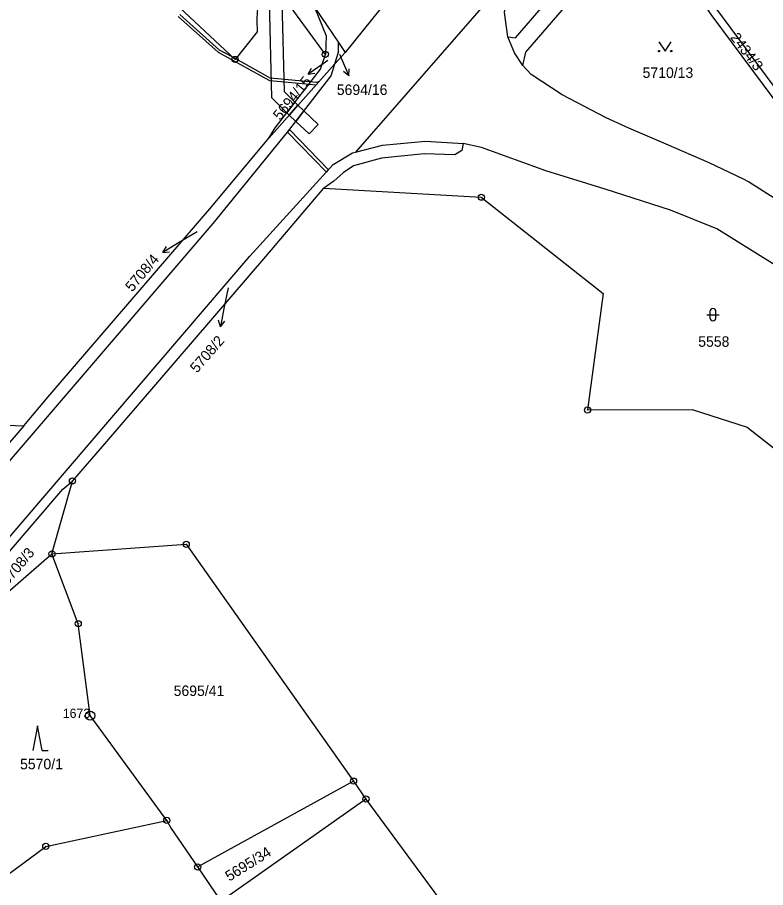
# Model space of a CAD drawing. Extents: x -644096 to -634268, y -1141430 to -1133463.
# Drawn here: x -638902.8 to -638781.4, y -1139175.1 to -1139033.9 of the extents above; entities that cross this region are included whole.
import ezdxf

# ---------------------------------------------------------------- set-up
doc = ezdxf.new("R2010")
doc.units = 0
for name, color, linetype in [('_CIVIL_CONSTRUCTION', 7, 'Continuous'), ('B_Hranice _3D', 7, 'Continuous'), ('svrsek_osa_sjezdy', 7, 'Continuous'), ('svrsek_osa_terminal_VRT', 7, 'Continuous'), ('svrsek_osa_VRT', 7, 'Continuous'), ('svrsek_popisy_VRT', 7, 'Continuous'), ('terminal_VRT', 7, 'Continuous')]:
    doc.layers.add(name, color=color, linetype=linetype)

msp = doc.modelspace()

# ---------------------------------------------------------------- linework, layer by layer
at = {"layer": '_CIVIL_CONSTRUCTION'}
for centre, radius in [((-638852.86, -1139039.91), 0.5), ((-638852.86, -1139039.91), 0.0303), ((-638867.51, -1139040.74), 0.5), ((-638867.51, -1139040.74), 0.0303), ((-638827.55, -1139063.09), 0.5), ((-638827.55, -1139063.09), 0.0303), ((-638810.31, -1139097.61), 0.5), ((-638810.31, -1139097.61), 0.0303), ((-638893.91, -1139109.15), 0.5), ((-638893.91, -1139109.15), 0.0303), ((-638875.44, -1139119.41), 0.5), ((-638897.23, -1139120.96), 0.5), ((-638875.44, -1139119.41), 0.0303), ((-638897.23, -1139120.96), 0.0303), ((-638892.97, -1139132.3), 0.5), ((-638892.97, -1139132.3), 0.0303), ((-638891.03, -1139147.21), 0.75), ((-638891.03, -1139147.21), 0.03), ((-638848.29, -1139157.84), 0.5), ((-638848.29, -1139157.84), 0.0303), ((-638846.27, -1139160.74), 0.5), ((-638846.27, -1139160.74), 0.0303), ((-638878.59, -1139164.2), 0.5), ((-638878.59, -1139164.2), 0.0303), ((-638898.23, -1139168.42), 0.5), ((-638898.23, -1139168.42), 0.0303), ((-638873.57, -1139171.76), 0.5), ((-638873.57, -1139171.76), 0.0303)]:
    msp.add_circle(centre, radius, dxfattribs=at)
at = {"layer": 'B_Hranice _3D'}
for points in [[(-638862.7, -1139020.2), (-638863.94, -1139021.25), (-638861.45, -1139024.42), (-638861.92, -1139028.52), (-638862, -1139031.32), (-638861.6, -1139046.9), (-638859.13, -1139049.38), (-638857.82, -1139047.69), (-638859.5, -1139046), (-638859.88, -1139031.32), (-638859.8, -1139028.66), (-638859.4, -1139025.13)], [(-638857.82, -1139047.69), (-638859.13, -1139049.38), (-638858.72, -1139049.77), (-638857.3, -1139048.18)], [(-638857.3, -1139048.18), (-638858.72, -1139049.77), (-638857.66, -1139050.78), (-638856.34, -1139049.09)], [(-638856.34, -1139049.09), (-638857.66, -1139050.78), (-638855.51, -1139052.82), (-638854.04, -1139051.28)], [(-638852.7, -1139059.01), (-638852.37, -1139058.64), (-638858.68, -1139052.09), (-638859.01, -1139052.51)]]:
    msp.add_lwpolyline(points, close=True, dxfattribs=at)
msp.add_lwpolyline([(-638876.74, -1139033.75), (-638870.28, -1139039.54), (-638868.2, -1139040.67), (-638863.47, -1139043.28), (-638861.94, -1139044.17), (-638860.05, -1139044.34), (-638854.34, -1139044.86), (-638853.87, -1139044.34), (-638854.3, -1139044.47), (-638860.01, -1139043.94), (-638861.82, -1139043.77), (-638863.31, -1139042.9), (-638867.88, -1139040.39), (-638870.04, -1139039.22), (-638876.46, -1139033.47)], dxfattribs=at)
at = {"layer": 'svrsek_osa_sjezdy'}
for p, q in [((-638790.96, -1139082.15), (-638788.96, -1139082.15)), ((-638790.46, -1139081.65), (-638790.46, -1139082.65)), ((-638789.46, -1139082.65), (-638789.46, -1139081.65)), ((-638899.57, -1139148.89), (-638900.32, -1139152.89)), ((-638898.82, -1139152.89), (-638899.57, -1139148.89)), ((-638898.82, -1139152.89), (-638897.82, -1139152.89))]:
    msp.add_line(p, q, dxfattribs=at)
msp.add_lwpolyline([(-638798.72, -1139037.88), (-638797.72, -1139039.38), (-638796.72, -1139037.88)], dxfattribs=at)
for centre in [(-638798.72, -1139039.38), (-638796.72, -1139039.38)]:
    msp.add_circle(centre, 0.1, dxfattribs=at)
for centre, start, end in [((-638789.96, -1139081.65), 0, 180), ((-638789.96, -1139082.65), 180, 359.9879)]:
    msp.add_arc(centre, 0.5, start, end, dxfattribs=at)
at = {"layer": 'svrsek_osa_terminal_VRT'}
msp.add_arc((-642050.26, -1145189.6), 8802.25, 41.413152, 75.317049, dxfattribs=at)
at = {"layer": 'svrsek_popisy_VRT'}
for p, q in [((-638850.57, -1139039.86), (-638850.24, -1139040.63)), ((-638853.19, -1139041.43), (-638855.65, -1139043.15)), ((-638852.46, -1139040.92), (-638853.19, -1139041.43)), ((-638850.24, -1139040.63), (-638849.07, -1139043.39)), ((-638855.65, -1139043.15), (-638855.11, -1139042.17)), ((-638849.07, -1139043.39), (-638849.92, -1139042.67)), ((-638849.07, -1139043.39), (-638849, -1139042.28)), ((-638855.65, -1139043.15), (-638854.54, -1139042.99)), ((-638873.67, -1139068.7), (-638876.68, -1139070.5)), ((-638876.68, -1139070.5), (-638879.25, -1139072.05)), ((-638879.25, -1139072.05), (-638878.65, -1139071.1)), ((-638879.25, -1139072.05), (-638878.14, -1139071.96)), ((-638868.65, -1139077.79), (-638869.31, -1139081.17)), ((-638869.31, -1139081.17), (-638869.88, -1139084.12)), ((-638869.88, -1139084.12), (-638870.18, -1139083.04)), ((-638869.88, -1139084.12), (-638869.2, -1139083.23))]:
    msp.add_line(p, q, dxfattribs=at)
at = {"layer": 'terminal_VRT'}
for p, q in [((-638834.53, -1139020.87), (-638849.64, -1139039.59)), ((-638821.77, -1139025.73), (-638847.99, -1139055.77)), ((-638854.61, -1139032.26), (-638850.72, -1139037.98)), ((-638850.72, -1139037.98), (-638849.64, -1139039.59)), ((-638851.31, -1139041.46), (-638849.64, -1139039.59)), ((-638862.05, -1139053.5), (-638851.31, -1139041.46)), ((-638911.49, -1139099.76), (-638901.77, -1139100.21)), ((-638897.23, -1139120.96), (-638893.91, -1139109.15)), ((-638908.25, -1139130.48), (-638897.23, -1139120.96)), ((-638848.29, -1139157.84), (-638873.57, -1139171.76)), ((-638848.29, -1139157.84), (-638846.27, -1139160.74)), ((-638846.27, -1139160.74), (-638869.79, -1139177.31)), ((-638869.79, -1139177.31), (-638873.57, -1139171.76))]:
    msp.add_line(p, q, dxfattribs=at)
for points in [[(-638786.56, -1138985.4), (-638787.7, -1138986.82), (-638788.25, -1138987.03), (-638789.39, -1138988.02), (-638793.13, -1138992.77), (-638794.46, -1138995.11), (-638796.64, -1138999.98), (-638798.2, -1139005.63), (-638798.47, -1139011.05), (-638797.25, -1139016.83), (-638795.25, -1139022.4), (-638792.92, -1139027.28), (-638789.4, -1139032.6), (-638774.52, -1139052.65), (-638751.92, -1139082.76)], [(-638863.1, -1139029.79), (-638863.51, -1139031.16), (-638863.93, -1139032.88), (-638864, -1139034.4), (-638863.95, -1139036.26), (-638867.51, -1139040.74), (-638889.68, -1139020), (-638901.29, -1139006.87), (-638915.44, -1138988.65)], [(-638823.22, -1139037.09), (-638822.01, -1139037.21), (-638802.24, -1139014.36), (-638801.14, -1139012.67), (-638800.38, -1139010.95), (-638800.09, -1139005.15), (-638798.22, -1138998.7), (-638795.53, -1138992.53)], [(-638820.82, -1139041.71), (-638820.33, -1139039.56), (-638807.19, -1139024.33), (-638804.75, -1139022.55), (-638800.79, -1139021.88), (-638796.59, -1139023.38), (-638793.9, -1139027.95), (-638790.27, -1139033.45), (-638775.37, -1139053.51), (-638752.96, -1139083.46), (-638744.08, -1139095.28)], [(-638823.22, -1139037.09), (-638823.81, -1139033.14), (-638823.02, -1139028.12), (-638821.77, -1139025.73)], [(-638852.86, -1139039.91), (-638861.07, -1139028.63), (-638863.1, -1139029.79)], [(-638854.61, -1139032.26), (-638852.73, -1139036.88), (-638852.86, -1139039.91)], [(-638820.82, -1139041.71), (-638822.17, -1139039.68), (-638823.22, -1139037.09)], [(-638851.31, -1139041.46), (-638850.73, -1139039.53), (-638850.72, -1139037.98)], [(-638862.05, -1139053.5), (-638861.02, -1139051.82), (-638853.67, -1139042.33), (-638852.86, -1139039.91)], [(-638934.22, -1139133.2), (-638932.97, -1139133.4), (-638928.02, -1139132.65), (-638924.23, -1139129.34), (-638871.07, -1139067.38), (-638859.01, -1139052.51), (-638851.89, -1139043.39), (-638851.31, -1139041.46)], [(-638736.02, -1139108.05), (-638735.75, -1139109.07), (-638751.47, -1139088.81), (-638756.69, -1139082.58), (-638764.57, -1139074.76), (-638774.8, -1139066.57), (-638784.2, -1139060.61), (-638784.97, -1139060.18), (-638790.58, -1139057.52), (-638797.53, -1139054.51), (-638803.59, -1139051.89), (-638807.26, -1139050.22), (-638814.44, -1139046.49), (-638819.43, -1139043.17), (-638820.82, -1139041.71)], [(-638901.77, -1139100.21), (-638897.86, -1139095.5), (-638895.9, -1139093.22), (-638871.63, -1139064.95), (-638862.05, -1139053.5)], [(-638847.99, -1139055.77), (-638843.57, -1139054.62), (-638836.59, -1139053.99), (-638830.51, -1139054.37)], [(-638830.51, -1139054.37), (-638830.71, -1139055.5), (-638831.85, -1139056.22), (-638836.84, -1139056.03), (-638843.76, -1139056.74), (-638848.3, -1139058.02), (-638849.99, -1139059.13), (-638851.49, -1139060.49), (-638853.12, -1139061.64)], [(-638722.28, -1139143.51), (-638765.41, -1139086.18), (-638771.77, -1139080.24), (-638779.85, -1139074.1), (-638789.33, -1139068.24), (-638796.83, -1139065.19), (-638807.42, -1139061.81), (-638817.09, -1139058.79), (-638827.54, -1139055.01), (-638830.51, -1139054.37)], [(-638942.29, -1139162.88), (-638936.55, -1139155.9), (-638924.7, -1139142.22), (-638865.11, -1139072.68), (-638851.57, -1139057.76), (-638848.43, -1139055.88), (-638847.99, -1139055.77)], [(-638893.91, -1139109.15), (-638888.64, -1139103.09), (-638862.53, -1139072.73), (-638853.12, -1139061.64)], [(-638853.12, -1139061.64), (-638827.55, -1139063.09), (-638807.77, -1139078.71), (-638810.31, -1139097.61), (-638793.34, -1139097.53), (-638784.38, -1139100.4), (-638777.39, -1139105.91), (-638744.82, -1139161.21), (-638736.46, -1139154.67)], [(-638901.77, -1139100.21), (-638925.92, -1139128.19), (-638928.07, -1139130.27), (-638931.87, -1139131.55), (-638933.12, -1139131.21)], [(-638926.87, -1139146.84), (-638923.56, -1139142.96), (-638922.78, -1139142.33), (-638895.46, -1139110.44), (-638893.91, -1139109.15)], [(-638897.23, -1139120.96), (-638875.44, -1139119.41), (-638848.29, -1139157.84)], [(-638878.59, -1139164.2), (-638891.03, -1139147.21), (-638892.97, -1139132.3), (-638897.23, -1139120.96)], [(-638846.27, -1139160.74), (-638767.94, -1139267.08), (-638711.83, -1139344.19)], [(-638921.1, -1139185.32), (-638898.23, -1139168.42), (-638878.59, -1139164.2)], [(-638873.57, -1139171.76), (-638877.93, -1139165.37), (-638878.59, -1139164.2)]]:
    msp.add_lwpolyline(points, dxfattribs=at)

# ---------------------------------------------------------------- texts
at = {"layer": '_CIVIL_CONSTRUCTION'}
msp.add_text('1673', height=1.5, dxfattribs=at).set_placement((-638895.48, -1139147.58))
at = {"layer": 'svrsek_osa_VRT'}
for s, rotation, p in [('2434/3', 307, (-638787.21, -1139037.19)), ('5694/15', 51, (-638860.19, -1139050.73)), ('5708/4', 50, (-638884.2, -1139078.56)), ('5708/2', 49, (-638873.7, -1139091.72)), ('5708/3', 50, (-638904.42, -1139126.17)), ('5695/34', 32, (-638868.44, -1139174.16))]:
    msp.add_text(s, height=1.7, rotation=rotation, dxfattribs=at).set_placement(p)
for s, p in [('5710/13', (-638801.37, -1139043.73)), ('5694/16', (-638851, -1139046.5)), ('5558', (-638792.34, -1139087.36)), ('5695/41', (-638877.48, -1139144.02)), ('5570/1', (-638902.41, -1139155.91))]:
    msp.add_text(s, height=1.7, dxfattribs=at).set_placement(p)

doc.saveas('drawing.dxf')
